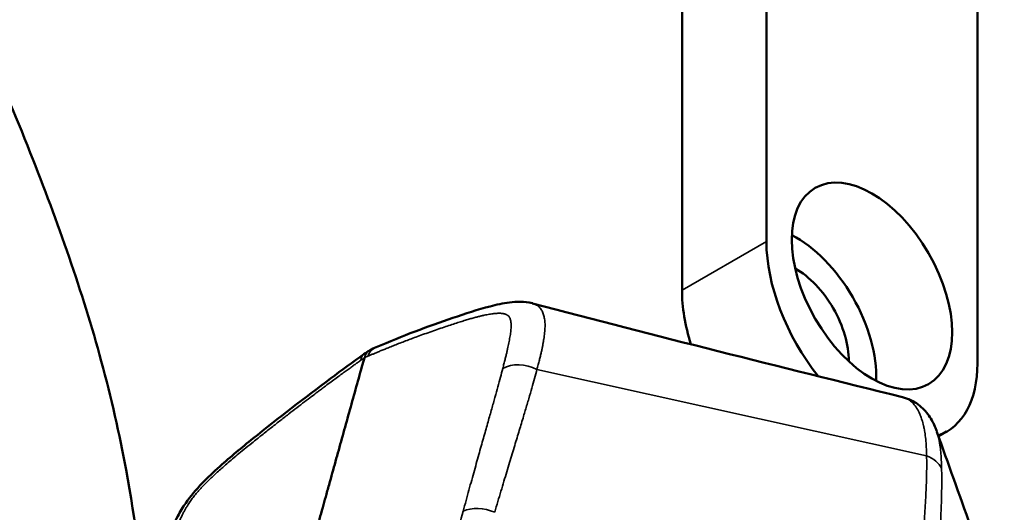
# Model space of a CAD drawing. Header units: millimetres. Extents: x 0 to 2100, y 0 to 1485.
# Tile 338 of 656: x 1614 to 1631, y 1018 to 1026. Entities that reach past the tile are written whole.
import ezdxf

# ---------------------------------------------------------------- set-up
doc = ezdxf.new("R2010")
doc.units = ezdxf.units.MM
doc.header["$LTSCALE"] = 5
doc.layers.add('Sichtbar (ISO)', color=7, linetype='Continuous', lineweight=50)
doc.layers.add('Sichtbar schmal (ISO)', color=7, linetype='Continuous', lineweight=35)

msp = doc.modelspace()

# ---------------------------------------------------------------- linework, layer by layer
at = {"layer": 'Sichtbar (ISO)'}
for p, q in [((1630.1147, 1020.6242), (1630.1147, 1056.2691)), ((1626.5791, 1053.966), (1626.5791, 1022.6655)), ((1625.1649, 1053.0878), (1625.1649, 1021.849)), ((1629.4616, 1019.4017), (1629.5969, 1019.4798))]:
    msp.add_line(p, q, dxfattribs=at)
msp.add_ellipse((1628.3469, 1021.9208), major_axis=(-0.95, 1.6454), ratio=0.5773508, dxfattribs=at)
for centre, major_axis, start_param, end_param in [((1627.0741, 1021.186), (-0.95, 1.6454), 3.8756528, 5.5491251), ((1628.3469, 1021.6449), (1.25, -2.1651), 3.9269903, 4.9632412), ((1627.0741, 1021.186), (0.625, -1.0825), 0.7705057, 2.3710869), ((1626.9327, 1020.8284), (-1.25, 2.1651), 0.7853977, 1.1984819), ((1628.3469, 1021.6449), (1.25, -2.1651), 6.1765187, 7.068583)]:
    msp.add_ellipse(centre, major_axis=major_axis, ratio=0.5773508, start_param=start_param, end_param=end_param, dxfattribs=at)
for points, knots in [([(1616.181, 1016.3093), (1616.1138, 1017.1353), (1615.9405, 1018.5636), (1615.3404, 1021.2002), (1614.4819, 1023.633), (1613.4398, 1026.1086), (1612.5014, 1028.1918), (1610.3121, 1032.8537), (1608.1693, 1037.3415), (1606.4005, 1041.0622), (1606.1599, 1041.5688)], [0.11015558, 0.11015558, 0.11015558, 0.11015558, 0.15628374, 0.18839964, 0.24926502, 0.28262286, 0.31819671, 0.35901071, 0.52935644, 0.55620323, 0.55620323, 0.55620323, 0.55620323]), ([(1620.0429, 1020.896), (1620.4814, 1021.0835), (1620.9086, 1021.2454), (1621.5334, 1021.4567), (1621.7407, 1021.5255), (1622.0572, 1021.6074), (1622.164, 1021.6315), (1622.3915, 1021.6599), (1622.5205, 1021.6665), (1622.658, 1021.6303)], [0, 0, 0, 0, 0.19449646, 0.19449646, 0.29260149, 0.29260149, 0.34202043, 0.34202043, 0.39287541, 0.39287541, 0.39287541, 0.39287541]), ([(1616.3745, 1017.1049), (1616.4286, 1017.3065), (1616.4881, 1017.5171), (1616.6125, 1017.8421), (1616.6587, 1017.9522), (1616.7578, 1018.1371), (1616.8019, 1018.2104), (1616.9307, 1018.398), (1617.027, 1018.5099), (1617.2216, 1018.7121), (1617.3211, 1018.8055), (1617.6039, 1019.0598), (1617.7898, 1019.2133), (1618.4102, 1019.713), (1618.8454, 1020.0489), (1619.465, 1020.5099), (1619.6509, 1020.6455), (1619.8362, 1020.7781)], [0, 0, 0, 0, 0.08722213, 0.08722213, 0.12865662, 0.12865662, 0.1556984, 0.1556984, 0.1988419, 0.1988419, 0.24001448, 0.24001448, 0.31558665, 0.31558665, 0.49342085, 0.49342085, 0.56974811, 0.56974811, 0.56974811, 0.56974811]), ([(1617.0173, 991.9483), (1617.0176, 992.2463), (1617.018, 992.5414), (1617.0183, 992.8336), (1617.0186, 993.1317), (1617.0188, 993.4267), (1617.019, 993.7186), (1617.0193, 994.0168), (1617.0195, 994.3118), (1617.0197, 994.6036), (1617.0197, 994.7186), (1617.0198, 994.8331), (1617.0199, 994.9471), (1617.02, 995.1289), (1617.02, 995.3094), (1617.0201, 995.4886), (1617.0203, 995.7871), (1617.0204, 996.0821), (1617.0204, 996.3737), (1617.0205, 996.6722), (1617.0206, 996.9672), (1617.0206, 997.2588), (1617.0207, 997.4186), (1617.0207, 997.5774), (1617.0207, 997.7353), (1617.0207, 997.8722), (1617.0207, 998.0084), (1617.0207, 998.1438), (1617.0207, 998.4424), (1617.0207, 998.7374), (1617.0207, 999.0289), (1617.0206, 999.3276), (1617.0206, 999.6226), (1617.0205, 999.9139), (1617.0205, 1000.0529), (1617.0205, 1000.191), (1617.0205, 1000.3283), (1617.0204, 1000.4863), (1617.0204, 1000.6432), (1617.0204, 1000.799), (1617.0203, 1001.098), (1617.0203, 1001.3931), (1617.0202, 1001.6842), (1617.0201, 1001.9833), (1617.0201, 1002.2783), (1617.02, 1002.5692), (1617.02, 1002.6265), (1617.0199, 1002.6836), (1617.0199, 1002.7406), (1617.0198, 1002.9812), (1617.0198, 1003.2191), (1617.0197, 1003.4543), (1617.0196, 1003.7534), (1617.0195, 1004.0483), (1617.0195, 1004.3393), (1617.0195, 1004.5566), (1617.0196, 1004.7718), (1617.0196, 1004.985), (1617.0197, 1005.0651), (1617.0197, 1005.1449), (1617.0198, 1005.2244), (1617.02, 1005.5239), (1617.0203, 1005.8194), (1617.0205, 1006.1093), (1617.0207, 1006.4104), (1617.0208, 1006.7055), (1617.021, 1006.9935), (1617.021, 1007.0199), (1617.021, 1007.0462), (1617.021, 1007.0725), (1617.0212, 1007.346), (1617.0217, 1007.6132), (1617.0223, 1007.8771), (1617.0231, 1008.1737), (1617.0241, 1008.466), (1617.0311, 1008.7571), (1617.033, 1008.8344), (1617.0353, 1008.9115), (1617.0381, 1008.9885), (1617.046, 1009.1999), (1617.0576, 1009.4108), (1617.0766, 1009.6157), (1617.1021, 1009.8926), (1617.1412, 1010.1587), (1617.186, 1010.4283), (1617.2061, 1010.5493), (1617.2273, 1010.6709), (1617.2489, 1010.7895), (1617.2745, 1010.9307), (1617.3022, 1011.0758), (1617.3299, 1011.2147), (1617.3574, 1011.3528), (1617.3848, 1011.484), (1617.4146, 1011.6201), (1617.4432, 1011.7502), (1617.4739, 1011.8851), (1617.5056, 1012.0204), (1617.5365, 1012.1526), (1617.5682, 1012.2849), (1617.6004, 1012.4174), (1617.6084, 1012.4499), (1617.6163, 1012.4824), (1617.6243, 1012.5149), (1617.6484, 1012.6133), (1617.673, 1012.7123), (1617.6979, 1012.8121), (1617.7305, 1012.942), (1617.7636, 1013.073), (1617.7974, 1013.2051), (1617.8304, 1013.3346), (1617.8641, 1013.4652), (1617.8982, 1013.5969), (1617.9317, 1013.7262), (1617.9657, 1013.8564), (1618.0002, 1013.9878), (1618.0311, 1014.1055), (1618.0623, 1014.2241), (1618.0939, 1014.3434), (1618.097, 1014.3549), (1618.1, 1014.3663), (1618.103, 1014.3778), (1618.1372, 1014.5067), (1618.1717, 1014.6364), (1618.2066, 1014.7672), (1618.241, 1014.896), (1618.2758, 1015.0257), (1618.3109, 1015.1563), (1618.3454, 1015.2848), (1618.3803, 1015.4141), (1618.4155, 1015.5444), (1618.4502, 1015.6728), (1618.4853, 1015.8022), (1618.5207, 1015.9325), (1618.555, 1016.0586), (1618.5896, 1016.1856), (1618.6245, 1016.3134), (1618.6601, 1016.4439), (1618.696, 1016.5753), (1618.7322, 1016.7076), (1618.7674, 1016.8357), (1618.8028, 1016.9648), (1618.8385, 1017.0947), (1618.8737, 1017.2228), (1618.9092, 1017.3517), (1618.945, 1017.4816), (1618.9803, 1017.6096), (1619.0159, 1017.7385), (1619.0517, 1017.8682), (1619.0871, 1017.9962), (1619.1228, 1018.125), (1619.1587, 1018.2547), (1619.1751, 1018.3138), (1619.1915, 1018.3731), (1619.208, 1018.4326), (1619.2272, 1018.5018), (1619.2464, 1018.5712), (1619.2658, 1018.6409), (1619.3012, 1018.7687), (1619.337, 1018.8973), (1619.373, 1019.0268), (1619.4085, 1019.1546), (1619.4443, 1019.2833), (1619.4803, 1019.4127), (1619.5159, 1019.5404), (1619.5517, 1019.6689), (1619.5877, 1019.7982), (1619.6233, 1019.9259), (1619.6592, 1020.0544), (1619.6953, 1020.1836), (1619.731, 1020.3113), (1619.7669, 1020.4398), (1619.803, 1020.5689), (1619.8166, 1020.6174), (1619.8301, 1020.6661), (1619.8438, 1020.7148)], [0, 0, 0, 0, 0.0221487, 0.0221487, 0.0221487, 0.0447451, 0.0447451, 0.0447451, 0.0678251, 0.0678251, 0.0678251, 0.0769231, 0.0769231, 0.0769231, 0.0914259, 0.0914259, 0.0914259, 0.1155756, 0.1155756, 0.1155756, 0.1402945, 0.1402945, 0.1402945, 0.1538462, 0.1538462, 0.1538462, 0.1656036, 0.1656036, 0.1656036, 0.1915289, 0.1915289, 0.1915289, 0.2180998, 0.2180998, 0.2180998, 0.2307692, 0.2307692, 0.2307692, 0.2453472, 0.2453472, 0.2453472, 0.27331, 0.27331, 0.27331, 0.3020376, 0.3020376, 0.3020376, 0.3076923, 0.3076923, 0.3076923, 0.3315794, 0.3315794, 0.3315794, 0.361947, 0.361947, 0.361947, 0.3846154, 0.3846154, 0.3846154, 0.3931257, 0.3931257, 0.3931257, 0.4251928, 0.4251928, 0.4251928, 0.4584886, 0.4584886, 0.4584886, 0.4615385, 0.4615385, 0.4615385, 0.4933008, 0.4933008, 0.4933008, 0.5289892, 0.5289892, 0.5289892, 0.5384615, 0.5384615, 0.5384615, 0.5644733, 0.5644733, 0.5644733, 0.5996106, 0.5996106, 0.5996106, 0.6153846, 0.6153846, 0.6153846, 0.634152, 0.634152, 0.634152, 0.6527942, 0.6527942, 0.6527942, 0.6706179, 0.6706179, 0.6706179, 0.6880338, 0.6880338, 0.6880338, 0.6923077, 0.6923077, 0.6923077, 0.7052349, 0.7052349, 0.7052349, 0.7220669, 0.7220669, 0.7220669, 0.7385548, 0.7385548, 0.7385548, 0.7547305, 0.7547305, 0.7547305, 0.7692308, 0.7692308, 0.7692308, 0.770622, 0.770622, 0.770622, 0.7862536, 0.7862536, 0.7862536, 0.801639, 0.801639, 0.801639, 0.8167874, 0.8167874, 0.8167874, 0.8317077, 0.8317077, 0.8317077, 0.8461538, 0.8461538, 0.8461538, 0.8608969, 0.8608969, 0.8608969, 0.8751795, 0.8751795, 0.8751795, 0.8892601, 0.8892601, 0.8892601, 0.9031432, 0.9031432, 0.9031432, 0.9168329, 0.9168329, 0.9168329, 0.9230769, 0.9230769, 0.9230769, 0.9303334, 0.9303334, 0.9303334, 0.9436505, 0.9436505, 0.9436505, 0.9567926, 0.9567926, 0.9567926, 0.9697675, 0.9697675, 0.9697675, 0.9825826, 0.9825826, 0.9825826, 0.9952446, 0.9952446, 0.9952446, 1, 1, 1, 1]), ([(1628.8576, 1020.0585), (1628.9515, 1020.0349), (1629.0451, 1019.9915), (1629.193, 1019.8815), (1629.2531, 1019.8169), (1629.3472, 1019.6819), (1629.3827, 1019.6102), (1629.4177, 1019.5237), (1629.4248, 1019.5051), (1629.4315, 1019.4863)], [0.00024374, 0.00024374, 0.00024374, 0.00024374, 0.03393916, 0.03393916, 0.0636304, 0.0636304, 0.09404005, 0.09404005, 0.10224971, 0.10224971, 0.10224971, 0.10224971])]:
    msp.add_open_spline(points, degree=3, knots=knots, dxfattribs=at)
for points in [[(1622.6588, 1021.6301), (1622.6585, 1021.6302), (1622.6583, 1021.6302), (1622.658, 1021.6303)], [(1622.6587, 1021.6296), (1624.7378, 1021.0813), (1626.8001, 1020.5671), (1628.8576, 1020.0584)], [(1619.9346, 1020.8417), (1619.97, 1020.8621), (1620.0061, 1020.8802), (1620.0429, 1020.896)], [(1619.8362, 1020.7781), (1619.8682, 1020.8009), (1619.9008, 1020.8221), (1619.9339, 1020.8414)], [(1619.9346, 1020.8417), (1619.9344, 1020.8416), (1619.9342, 1020.8415), (1619.9339, 1020.8413)], [(1629.4342, 1019.4784), (1629.8104, 1018.4212), (1630.187, 1017.3638), (1630.5642, 1016.3064)]]:
    msp.add_open_spline(points, degree=3, dxfattribs=at)
at = {"layer": 'Sichtbar schmal (ISO)'}
for p, q in [((1625.1649, 1021.849), (1626.5791, 1022.6655)), ((1629.2628, 1019.0725), (1622.7347, 1020.5218))]:
    msp.add_line(p, q, dxfattribs=at)
for centre, major_axis, ratio, start_param, end_param in [((1620.2394, 1020.4362), (-0.1966, 0.4597), 0.6875866, 6.2831818, 6.8725517), ((1620.127, 1020.3713), (-0.2908, 0.4067), 0.450497, 0, 0.4631037), ((1619.7521, 1020.3949), (-0.3141, -0.3514), 0.3979105, 4.0236804, 4.1978694), ((1622.5016, 1020.234), (0.4838, -0.1263), 0.7084379, 1.2601861, 2.5177666), ((1629.0454, 1018.7158), (0.4998, 0.0151), 0.78652, 0.334788, 1.0969455), ((1621.8313, 1017.8473), (0.482, -0.1329), 0.6609313, 1.3404885, 2.4992595)]:
    msp.add_ellipse(centre, major_axis=major_axis, ratio=ratio, start_param=start_param, end_param=end_param, dxfattribs=at)
for points, knots in [([(1622.7347, 1020.5218), (1622.7424, 1020.5497), (1622.7569, 1020.6036), (1622.7762, 1020.6782), (1622.7932, 1020.7476), (1622.808, 1020.8116), (1622.8204, 1020.8694), (1622.831, 1020.9227), (1622.8407, 1020.9759), (1622.8495, 1021.0301), (1622.8573, 1021.084), (1622.8637, 1021.137), (1622.8683, 1021.1882), (1622.8709, 1021.2378), (1622.8708, 1021.2861), (1622.8676, 1021.3312), (1622.8621, 1021.3698), (1622.855, 1021.4046), (1622.8455, 1021.4397), (1622.834, 1021.4726), (1622.8201, 1021.5029), (1622.8044, 1021.5297), (1622.7863, 1021.5537), (1622.7654, 1021.5749), (1622.7427, 1021.5929), (1622.7174, 1021.6082), (1622.6896, 1021.6207), (1622.6695, 1021.6272), (1622.6589, 1021.63), (1622.6588, 1021.6301)], [0, 0, 0, 0, 0.01666667, 0.03333333, 0.05, 0.06666667, 0.08333333, 0.1, 0.11666667, 0.13333333, 0.15, 0.16666667, 0.18333333, 0.2, 0.21666667, 0.23333333, 0.25, 0.26666667, 0.28333333, 0.3, 0.31666667, 0.33333333, 0.35, 0.36666667, 0.38333333, 0.4, 0.41666667, 0.43333333, 0.43356055, 0.43356055, 0.43356055, 0.43356055]), ([(1619.9339, 1020.8413), (1619.9162, 1020.831), (1619.9003, 1020.8174), (1619.8867, 1020.8008), (1619.8676, 1020.7775), (1619.8529, 1020.7483), (1619.8438, 1020.7148)], [0.57153454, 0.57153454, 0.57153454, 0.57153454, 0.75, 0.75, 0.75, 1, 1, 1, 1]), ([(1619.9003, 1020.7433), (1619.8924, 1020.7399), (1619.8836, 1020.7358), (1619.8741, 1020.7311), (1619.8646, 1020.7263), (1619.8544, 1020.7209), (1619.8438, 1020.7148)], [0, 0, 0, 0, 0.5, 0.5, 0.5, 1, 1, 1, 1]), ([(1619.785, 1020.6767), (1619.7702, 1020.6662), (1619.7547, 1020.6551), (1619.7385, 1020.6434), (1619.7223, 1020.6318), (1619.7054, 1020.6197), (1619.6878, 1020.607), (1619.6702, 1020.5943), (1619.6519, 1020.5811), (1619.6328, 1020.5673), (1619.6136, 1020.5535), (1619.5937, 1020.539), (1619.5727, 1020.5238), (1619.5517, 1020.5085), (1619.5297, 1020.4925), (1619.5065, 1020.4756), (1619.4832, 1020.4586), (1619.4587, 1020.4406), (1619.4328, 1020.4217), (1619.407, 1020.4027), (1619.3798, 1020.3828), (1619.3515, 1020.3618), (1619.3231, 1020.3409), (1619.2935, 1020.319), (1619.2628, 1020.2962), (1619.2321, 1020.2734), (1619.2002, 1020.2497), (1619.1671, 1020.225), (1619.1485, 1020.2111), (1619.1295, 1020.1969), (1619.1102, 1020.1824), (1619.0953, 1020.1712), (1619.0802, 1020.1598), (1619.0649, 1020.1483), (1619.0298, 1020.1219), (1618.9937, 1020.0947), (1618.9564, 1020.0665), (1618.9191, 1020.0382), (1618.8806, 1020.009), (1618.8399, 1019.978), (1618.7993, 1019.947), (1618.7565, 1019.9142), (1618.7118, 1019.8798), (1618.6695, 1019.8473), (1618.6254, 1019.8133), (1618.58, 1019.7781), (1618.5773, 1019.7761), (1618.5747, 1019.774), (1618.572, 1019.772), (1618.5238, 1019.7346), (1618.474, 1019.6958), (1618.4233, 1019.6562), (1618.3726, 1019.6166), (1618.3211, 1019.5762), (1618.2679, 1019.5342), (1618.2147, 1019.4923), (1618.1598, 1019.4489), (1618.1075, 1019.4073), (1618.0872, 1019.3912), (1618.0672, 1019.3753), (1618.0477, 1019.3597), (1618.0169, 1019.3351), (1617.9872, 1019.3113), (1617.9587, 1019.2884), (1617.9122, 1019.251), (1617.8691, 1019.216), (1617.8286, 1019.183), (1617.7882, 1019.1499), (1617.7503, 1019.1186), (1617.7143, 1019.0886), (1617.6784, 1019.0587), (1617.6443, 1019.03), (1617.6118, 1019.0024), (1617.5794, 1018.9748), (1617.5487, 1018.9484), (1617.5195, 1018.923), (1617.5148, 1018.919), (1617.5102, 1018.915), (1617.5057, 1018.911), (1617.4815, 1018.8899), (1617.4584, 1018.8695), (1617.4363, 1018.8498), (1617.4099, 1018.8263), (1617.385, 1018.8037), (1617.3612, 1018.7819), (1617.3375, 1018.7601), (1617.315, 1018.7391), (1617.2936, 1018.7189), (1617.2723, 1018.6987), (1617.2521, 1018.6793), (1617.2332, 1018.6608), (1617.2142, 1018.6424), (1617.1966, 1018.6248), (1617.1799, 1018.6079), (1617.1633, 1018.5911), (1617.1477, 1018.5749), (1617.1331, 1018.5596), (1617.1186, 1018.5442), (1617.105, 1018.5296), (1617.0924, 1018.5158), (1617.0798, 1018.502), (1617.0682, 1018.489), (1617.0573, 1018.4766), (1617.0465, 1018.4642), (1617.0363, 1018.4524), (1617.0267, 1018.4409), (1617.017, 1018.4294), (1617.0078, 1018.4182), (1616.9988, 1018.4071), (1616.9899, 1018.396), (1616.9812, 1018.3849), (1616.9728, 1018.374), (1616.9644, 1018.363), (1616.9563, 1018.3522), (1616.9484, 1018.3413), (1616.9405, 1018.3305), (1616.9328, 1018.3196), (1616.9252, 1018.3085), (1616.9176, 1018.2974), (1616.91, 1018.2862), (1616.9024, 1018.2745), (1616.8948, 1018.2628), (1616.8871, 1018.2506), (1616.8791, 1018.2377), (1616.871, 1018.2247), (1616.8627, 1018.2109), (1616.8543, 1018.1965), (1616.8458, 1018.182), (1616.8372, 1018.1668), (1616.8287, 1018.1513), (1616.8202, 1018.1357), (1616.8117, 1018.1198), (1616.8031, 1018.103), (1616.7946, 1018.0862), (1616.7859, 1018.0685), (1616.7774, 1018.0503), (1616.7689, 1018.0321), (1616.7605, 1018.0134), (1616.7524, 1017.9949), (1616.7443, 1017.9764), (1616.7366, 1017.9581), (1616.7292, 1017.9401), (1616.7218, 1017.922), (1616.7147, 1017.9042), (1616.7077, 1017.8865), (1616.7052, 1017.88), (1616.7027, 1017.8735), (1616.7001, 1017.867), (1616.6958, 1017.8558), (1616.6916, 1017.8447), (1616.6874, 1017.8335), (1616.6808, 1017.8158), (1616.6743, 1017.798), (1616.6679, 1017.7802), (1616.6614, 1017.7623), (1616.6551, 1017.7443), (1616.649, 1017.7265), (1616.6429, 1017.7087), (1616.6369, 1017.691), (1616.6311, 1017.6733), (1616.6252, 1017.6556), (1616.6195, 1017.638), (1616.6136, 1017.6196), (1616.6078, 1017.6012), (1616.6018, 1017.5822), (1616.5957, 1017.5621), (1616.5896, 1017.5421), (1616.5832, 1017.521), (1616.5768, 1017.4991), (1616.5703, 1017.4772), (1616.5637, 1017.4544), (1616.557, 1017.4308), (1616.5519, 1017.4127), (1616.5466, 1017.3941), (1616.5413, 1017.3748), (1616.5396, 1017.3689), (1616.538, 1017.363), (1616.5363, 1017.357), (1616.5292, 1017.3313), (1616.5219, 1017.3044), (1616.5143, 1017.2765)], [0, 0, 0, 0, 0.0185185, 0.0185185, 0.0185185, 0.037037, 0.037037, 0.037037, 0.0555556, 0.0555556, 0.0555556, 0.0740741, 0.0740741, 0.0740741, 0.0925926, 0.0925926, 0.0925926, 0.1111111, 0.1111111, 0.1111111, 0.1296296, 0.1296296, 0.1296296, 0.1481481, 0.1481481, 0.1481481, 0.1666667, 0.1666667, 0.1666667, 0.1771182, 0.1771182, 0.1771182, 0.1851852, 0.1851852, 0.1851852, 0.2037037, 0.2037037, 0.2037037, 0.2222222, 0.2222222, 0.2222222, 0.2407407, 0.2407407, 0.2407407, 0.2582424, 0.2582424, 0.2582424, 0.2592593, 0.2592593, 0.2592593, 0.2777778, 0.2777778, 0.2777778, 0.2962963, 0.2962963, 0.2962963, 0.3148148, 0.3148148, 0.3148148, 0.3219893, 0.3219893, 0.3219893, 0.3333333, 0.3333333, 0.3333333, 0.3518519, 0.3518519, 0.3518519, 0.3703704, 0.3703704, 0.3703704, 0.3888889, 0.3888889, 0.3888889, 0.4074074, 0.4074074, 0.4074074, 0.4103486, 0.4103486, 0.4103486, 0.4259259, 0.4259259, 0.4259259, 0.4444444, 0.4444444, 0.4444444, 0.462963, 0.462963, 0.462963, 0.4814815, 0.4814815, 0.4814815, 0.5, 0.5, 0.5, 0.5185185, 0.5185185, 0.5185185, 0.537037, 0.537037, 0.537037, 0.5555556, 0.5555556, 0.5555556, 0.5740741, 0.5740741, 0.5740741, 0.5925926, 0.5925926, 0.5925926, 0.6111111, 0.6111111, 0.6111111, 0.6296296, 0.6296296, 0.6296296, 0.6481481, 0.6481481, 0.6481481, 0.6666667, 0.6666667, 0.6666667, 0.6851852, 0.6851852, 0.6851852, 0.7037037, 0.7037037, 0.7037037, 0.7222222, 0.7222222, 0.7222222, 0.7407407, 0.7407407, 0.7407407, 0.7592593, 0.7592593, 0.7592593, 0.7777778, 0.7777778, 0.7777778, 0.7962963, 0.7962963, 0.7962963, 0.8148148, 0.8148148, 0.8148148, 0.8216375, 0.8216375, 0.8216375, 0.8333333, 0.8333333, 0.8333333, 0.8518519, 0.8518519, 0.8518519, 0.8703704, 0.8703704, 0.8703704, 0.8888889, 0.8888889, 0.8888889, 0.9074074, 0.9074074, 0.9074074, 0.9259259, 0.9259259, 0.9259259, 0.9444444, 0.9444444, 0.9444444, 0.962963, 0.962963, 0.962963, 0.9771435, 0.9771435, 0.9771435, 0.9814815, 0.9814815, 0.9814815, 1, 1, 1, 1]), ([(1622.0268, 1018.1271), (1622.0631, 1018.2493), (1622.0978, 1018.3673), (1622.1315, 1018.4808), (1622.1653, 1018.5944), (1622.1981, 1018.7036), (1622.2295, 1018.808), (1622.261, 1018.9124), (1622.2911, 1019.012), (1622.3197, 1019.1068), (1622.3484, 1019.2015), (1622.3756, 1019.2913), (1622.4013, 1019.3763), (1622.427, 1019.4614), (1622.4513, 1019.5416), (1622.4743, 1019.6179), (1622.4866, 1019.6587), (1622.4986, 1019.6984), (1622.5102, 1019.737), (1622.5203, 1019.7705), (1622.5301, 1019.8032), (1622.5396, 1019.8351), (1622.5601, 1019.9039), (1622.5794, 1019.9692), (1622.5975, 1020.0315), (1622.6157, 1020.0937), (1622.6327, 1020.1529), (1622.6488, 1020.2095), (1622.6648, 1020.2661), (1622.6799, 1020.32), (1622.6942, 1020.372), (1622.7085, 1020.424), (1622.722, 1020.474), (1622.7347, 1020.5218)], [0.00000313, 0.00000313, 0.00000313, 0.00000313, 0.1, 0.1, 0.1, 0.2, 0.2, 0.2, 0.3, 0.3, 0.3, 0.4, 0.4, 0.4, 0.5, 0.5, 0.5, 0.5535675, 0.5535675, 0.5535675, 0.6, 0.6, 0.6, 0.7, 0.7, 0.7, 0.8, 0.8, 0.8, 0.9, 0.9, 0.9, 1, 1, 1, 1]), ([(1628.8576, 1020.0584), (1628.86, 1020.0579), (1628.8624, 1020.0572), (1628.8648, 1020.0566), (1628.8793, 1020.0527), (1628.8938, 1020.0478), (1628.9084, 1020.0418), (1628.9309, 1020.0324), (1628.9533, 1020.0204), (1628.9756, 1020.0049), (1628.9978, 1019.9895), (1629.0198, 1019.9706), (1629.0407, 1019.9481), (1629.0616, 1019.9255), (1629.0813, 1019.8993), (1629.0995, 1019.8698), (1629.1176, 1019.8402), (1629.1342, 1019.8071), (1629.1483, 1019.7742), (1629.1512, 1019.7674), (1629.154, 1019.7607), (1629.1568, 1019.7539), (1629.1672, 1019.728), (1629.1763, 1019.7023), (1629.1845, 1019.6767), (1629.1949, 1019.6445), (1629.2038, 1019.6124), (1629.2116, 1019.5787), (1629.214, 1019.5686), (1629.2162, 1019.5584), (1629.2184, 1019.5479), (1629.2234, 1019.5237), (1629.2279, 1019.4986), (1629.2321, 1019.4723), (1629.238, 1019.4345), (1629.2432, 1019.3942), (1629.2475, 1019.3519), (1629.2518, 1019.3096), (1629.2551, 1019.2654), (1629.2577, 1019.2187), (1629.2602, 1019.1721), (1629.2619, 1019.1231), (1629.2628, 1019.0724)], [0.46234656, 0.46234656, 0.46234656, 0.46234656, 0.46772524, 0.46772524, 0.46772524, 0.5, 0.5, 0.5, 0.55, 0.55, 0.55, 0.6, 0.6, 0.6, 0.65, 0.65, 0.65, 0.7, 0.7, 0.7, 0.71033911, 0.71033911, 0.71033911, 0.75, 0.75, 0.75, 0.8, 0.8, 0.8, 0.815049, 0.815049, 0.815049, 0.85, 0.85, 0.85, 0.9, 0.9, 0.9, 0.95, 0.95, 0.95, 1, 1, 1, 1]), ([(1629.4314, 1019.4863), (1629.4323, 1019.484), (1629.4331, 1019.4816), (1629.4339, 1019.4793), (1629.4376, 1019.4687), (1629.441, 1019.458), (1629.4443, 1019.4473), (1629.4533, 1019.418), (1629.461, 1019.3884), (1629.4678, 1019.3566), (1629.4724, 1019.3348), (1629.4767, 1019.3121), (1629.4805, 1019.2882), (1629.4823, 1019.2771), (1629.4841, 1019.2657), (1629.4857, 1019.2541), (1629.491, 1019.2175), (1629.4955, 1019.1781), (1629.4992, 1019.1366), (1629.503, 1019.0951), (1629.506, 1019.0515), (1629.5083, 1019.0052), (1629.5106, 1018.959), (1629.5123, 1018.9101), (1629.5135, 1018.8592)], [0.72771929, 0.72771929, 0.72771929, 0.72771929, 0.73173554, 0.73173554, 0.73173554, 0.75, 0.75, 0.75, 0.8, 0.8, 0.8, 0.8341742, 0.8341742, 0.8341742, 0.85, 0.85, 0.85, 0.9, 0.9, 0.9, 0.95, 0.95, 0.95, 0.99999558, 0.99999558, 0.99999558, 0.99999558]), ([(1629.2628, 1019.0724), (1629.2647, 1018.9786), (1629.2644, 1018.7818), (1629.2531, 1018.4619), (1629.2332, 1018.1136), (1629.2071, 1017.7396), (1629.1747, 1017.3417), (1629.1491, 1017.0564), (1629.1356, 1016.9091)], [0.00000561, 0.00000561, 0.00000561, 0.00000561, 0.16666667, 0.33333333, 0.5, 0.66666667, 0.83333333, 0.99999957, 0.99999957, 0.99999957, 0.99999957]), ([(1619.4611, 1009.5347), (1619.4683, 1009.6135), (1619.4753, 1009.6894), (1619.4822, 1009.7624), (1619.4891, 1009.8355), (1619.4959, 1009.9058), (1619.5027, 1009.973), (1619.5095, 1010.0402), (1619.5162, 1010.1044), (1619.5228, 1010.1655), (1619.5294, 1010.2266), (1619.5359, 1010.2846), (1619.5423, 1010.3397), (1619.5428, 1010.3448), (1619.5434, 1010.3499), (1619.544, 1010.355), (1619.5498, 1010.4045), (1619.5555, 1010.4517), (1619.5611, 1010.4971), (1619.5674, 1010.5472), (1619.5735, 1010.5951), (1619.5796, 1010.6413), (1619.5857, 1010.6876), (1619.5918, 1010.7323), (1619.598, 1010.7761), (1619.6041, 1010.8199), (1619.6103, 1010.8627), (1619.6167, 1010.9051), (1619.623, 1010.9476), (1619.6296, 1010.9897), (1619.6363, 1011.0318), (1619.643, 1011.0739), (1619.6499, 1011.116), (1619.6572, 1011.1582), (1619.6618, 1011.1855), (1619.6666, 1011.2128), (1619.6715, 1011.24), (1619.6742, 1011.255), (1619.6769, 1011.2699), (1619.6797, 1011.2848), (1619.6874, 1011.3268), (1619.6954, 1011.3686), (1619.7035, 1011.4093), (1619.7115, 1011.45), (1619.7197, 1011.4896), (1619.7283, 1011.5302), (1619.7368, 1011.5708), (1619.7459, 1011.6123), (1619.7558, 1011.656), (1619.7657, 1011.6997), (1619.7764, 1011.7457), (1619.788, 1011.7937), (1619.7995, 1011.8416), (1619.812, 1011.8916), (1619.8254, 1011.9437), (1619.8371, 1011.9892), (1619.8495, 1012.0364), (1619.8627, 1012.0855), (1619.8646, 1012.0925), (1619.8665, 1012.0995), (1619.8684, 1012.1066), (1619.8838, 1012.1632), (1619.9003, 1012.2223), (1619.9178, 1012.284), (1619.9352, 1012.3457), (1619.9538, 1012.4099), (1619.9734, 1012.4766), (1619.9868, 1012.5224), (1620.0007, 1012.5693), (1620.0151, 1012.6173), (1620.0216, 1012.6392), (1620.0283, 1012.6613), (1620.035, 1012.6836), (1620.0566, 1012.755), (1620.0792, 1012.8288), (1620.1027, 1012.9055), (1620.1262, 1012.9821), (1620.1507, 1013.0616), (1620.176, 1013.1447), (1620.2013, 1013.2279), (1620.2275, 1013.3147), (1620.2545, 1013.4053), (1620.2784, 1013.4854), (1620.3029, 1013.5686), (1620.3277, 1013.6547), (1620.331, 1013.6658), (1620.3342, 1013.677), (1620.3374, 1013.6883), (1620.3657, 1013.7864), (1620.3944, 1013.8884), (1620.4237, 1013.9945), (1620.4395, 1014.0516), (1620.4555, 1014.11), (1620.4717, 1014.1695), (1620.4856, 1014.2206), (1620.4996, 1014.2727), (1620.5138, 1014.3257), (1620.5445, 1014.4404), (1620.5759, 1014.5594), (1620.6082, 1014.6832), (1620.6405, 1014.807), (1620.6737, 1014.9356), (1620.708, 1015.0693), (1620.7181, 1015.109), (1620.7284, 1015.1491), (1620.7388, 1015.1897), (1620.7635, 1015.286), (1620.7887, 1015.3848), (1620.8147, 1015.4865), (1620.8321, 1015.5546), (1620.8498, 1015.624), (1620.8679, 1015.6947), (1620.8881, 1015.7741), (1620.9088, 1015.855), (1620.9299, 1015.9376), (1620.9514, 1016.0223), (1620.9734, 1016.1086), (1620.9959, 1016.1968), (1621.0149, 1016.2712), (1621.0342, 1016.347), (1621.0538, 1016.4242), (1621.0765, 1016.5132), (1621.0996, 1016.6042), (1621.1232, 1016.6971), (1621.1443, 1016.78), (1621.1657, 1016.8644), (1621.1876, 1016.9505), (1621.208, 1017.0308), (1621.2288, 1017.1126), (1621.2501, 1017.196), (1621.2771, 1017.3022), (1621.305, 1017.411), (1621.3337, 1017.5224), (1621.3484, 1017.5792), (1621.3633, 1017.6366), (1621.3784, 1017.6947), (1621.4165, 1017.8405), (1621.4562, 1017.9905), (1621.498, 1018.1445)], [0, 0, 0, 0, 0.02941176, 0.02941176, 0.02941176, 0.05882353, 0.05882353, 0.05882353, 0.08823529, 0.08823529, 0.08823529, 0.11764706, 0.11764706, 0.11764706, 0.12036674, 0.12036674, 0.12036674, 0.14705882, 0.14705882, 0.14705882, 0.17647059, 0.17647059, 0.17647059, 0.20588235, 0.20588235, 0.20588235, 0.23529412, 0.23529412, 0.23529412, 0.26470588, 0.26470588, 0.26470588, 0.29411765, 0.29411765, 0.29411765, 0.31310228, 0.31310228, 0.31310228, 0.32352941, 0.32352941, 0.32352941, 0.35294118, 0.35294118, 0.35294118, 0.38235294, 0.38235294, 0.38235294, 0.41176471, 0.41176471, 0.41176471, 0.44117647, 0.44117647, 0.44117647, 0.47058824, 0.47058824, 0.47058824, 0.49632671, 0.49632671, 0.49632671, 0.5, 0.5, 0.5, 0.52941176, 0.52941176, 0.52941176, 0.55882353, 0.55882353, 0.55882353, 0.579024, 0.579024, 0.579024, 0.58823529, 0.58823529, 0.58823529, 0.61764706, 0.61764706, 0.61764706, 0.64705882, 0.64705882, 0.64705882, 0.67647059, 0.67647059, 0.67647059, 0.70250921, 0.70250921, 0.70250921, 0.70588235, 0.70588235, 0.70588235, 0.73529412, 0.73529412, 0.73529412, 0.75111817, 0.75111817, 0.75111817, 0.76470588, 0.76470588, 0.76470588, 0.79411765, 0.79411765, 0.79411765, 0.82352941, 0.82352941, 0.82352941, 0.8322576, 0.8322576, 0.8322576, 0.85294118, 0.85294118, 0.85294118, 0.86679128, 0.86679128, 0.86679128, 0.88235294, 0.88235294, 0.88235294, 0.89829622, 0.89829622, 0.89829622, 0.91176471, 0.91176471, 0.91176471, 0.92731386, 0.92731386, 0.92731386, 0.94117647, 0.94117647, 0.94117647, 0.95411296, 0.95411296, 0.95411296, 0.97058824, 0.97058824, 0.97058824, 0.97897336, 0.97897336, 0.97897336, 0.99999924, 0.99999924, 0.99999924, 0.99999924])]:
    msp.add_open_spline(points, degree=3, knots=knots, dxfattribs=at)
for points in [[(1622.1612, 1020.5368), (1622.1684, 1020.5646), (1622.1822, 1020.618), (1622.2006, 1020.6903), (1622.217, 1020.7565), (1622.2313, 1020.8166), (1622.2436, 1020.87), (1622.2543, 1020.9187), (1622.2642, 1020.9667), (1622.2735, 1021.0152), (1622.282, 1021.0629), (1622.2893, 1021.109), (1622.2953, 1021.1525), (1622.2998, 1021.193), (1622.3025, 1021.2298), (1622.3033, 1021.2618), (1622.3025, 1021.2879), (1622.3003, 1021.311), (1622.2964, 1021.3346), (1622.2909, 1021.3567), (1622.284, 1021.3762), (1622.2761, 1021.3929), (1622.2671, 1021.4068), (1622.2568, 1021.4186), (1622.2442, 1021.4293), (1622.229, 1021.4389), (1622.2111, 1021.4471), (1622.1905, 1021.4538), (1622.1672, 1021.4589), (1622.1403, 1021.4624), (1622.1102, 1021.4639), (1622.0781, 1021.4635), (1622.0447, 1021.4615), (1622.0118, 1021.4583), (1621.9778, 1021.454), (1621.9402, 1021.4482), (1621.898, 1021.4405), (1621.8511, 1021.4308), (1621.7993, 1021.4189), (1621.7424, 1021.4047), (1621.6804, 1021.3882), (1621.6123, 1021.369), (1621.5373, 1021.3467), (1621.4544, 1021.3211), (1621.3626, 1021.2917), (1621.2614, 1021.2587), (1621.1519, 1021.2221), (1621.0346, 1021.182), (1620.9098, 1021.1383), (1620.7868, 1021.0941), (1620.6811, 1021.0553), (1620.5837, 1021.0188), (1620.4866, 1020.9817), (1620.3933, 1020.9455), (1620.3057, 1020.9108), (1620.2257, 1020.8787), (1620.1555, 1020.8502), (1620.0936, 1020.8247), (1620.0382, 1020.8016), (1619.9879, 1020.7805), (1619.9418, 1020.761), (1619.9137, 1020.749), (1619.9003, 1020.7433)], [(1621.498, 1018.1446), (1621.5314, 1018.2678), (1621.5962, 1018.5048), (1621.6877, 1018.8343), (1621.772, 1019.1344), (1621.8483, 1019.4047), (1621.9166, 1019.6461), (1621.978, 1019.863), (1622.0325, 1020.0576), (1622.0807, 1020.233), (1622.1235, 1020.3918), (1622.1491, 1020.4899), (1622.1612, 1020.5368)], [(1629.5135, 1018.8592), (1629.5158, 1018.7651), (1629.5169, 1018.5683), (1629.5092, 1018.2464), (1629.4951, 1017.895), (1629.4752, 1017.5178), (1629.4499, 1017.1163), (1629.4297, 1016.8285), (1629.419, 1016.68)]]:
    msp.add_open_spline(points, degree=3, dxfattribs=at)

doc.saveas('drawing.dxf')
